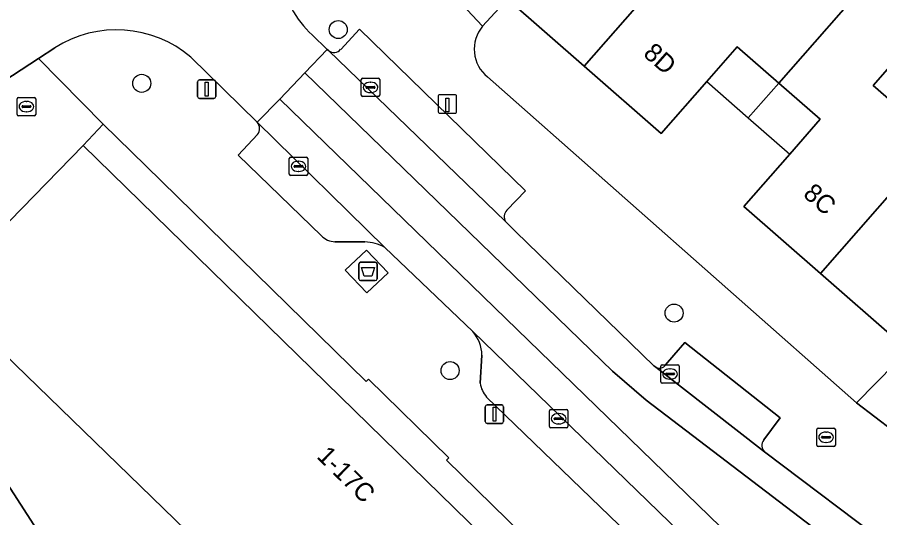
# Model space of a CAD drawing. Extents: x 159217 to 160349, y 381246 to 382172.
# Drawn here: x 160088.82 to 160135.59, y 381647.77 to 381674.92 of the extents above; entities that cross this region are included whole.
import ezdxf

# ---------------------------------------------------------------- set-up
doc = ezdxf.new("R2010")
doc.units = 0
for name, color, linetype in [('IMGEO_Afval_apart_plaats', 7, 'Continuous'), ('IMGEO_Boom', 7, 'Continuous'), ('IMGEO_Brandkraan', 7, 'Continuous'), ('IMGEO_Erf', 7, 'Continuous'), ('IMGEO_Kolk', 7, 'Continuous'), ('IMGEO_Laadpaal', 7, 'Continuous'), ('IMGEO_Lichtmast', 7, 'Continuous'), ('IMGEO_Pand', 7, 'Continuous'), ('IMGEO_Pand_nummerreeks', 7, 'Continuous'), ('IMGEO_Pand_overbouw', 7, 'Continuous'), ('IMGEO_Parkeervlak_open', 7, 'Continuous'), ('IMGEO_Rijbaan_lokaal_gesloten', 7, 'Continuous'), ('IMGEO_Rijbaan_lokaal_open', 7, 'Continuous'), ('IMGEO_Voetpad_gesloten', 7, 'Continuous'), ('IMGEO_Voetpad_open', 7, 'Continuous')]:
    doc.layers.add(name, color=color, linetype=linetype)

msp = doc.modelspace()

# ---------------------------------------------------------------- linework, layer by layer
at = {"layer": 'IMGEO_Afval_apart_plaats'}
for p, q in [((160107.341, 381660.737), (160107.341, 381661.537)), ((160107.341, 381661.537), (160107.341, 381660.737)), ((160107.441, 381661.637), (160108.231, 381661.637)), ((160108.231, 381661.637), (160107.441, 381661.637)), ((160108.331, 381661.537), (160108.331, 381660.737)), ((160108.331, 381660.737), (160108.331, 381661.537)), ((160108.231, 381660.637), (160107.441, 381660.637)), ((160107.441, 381660.637), (160108.231, 381660.637))]:
    msp.add_line(p, q, dxfattribs=at)
msp.add_lwpolyline([(160107.484, 381661.351), (160108.188, 381661.351), (160108.039, 381660.881), (160107.633, 381660.881), (160107.484, 381661.351)], dxfattribs=at)
for centre, start, end in [((160107.441, 381661.537), 90, 180), ((160107.441, 381661.537), 90, 180), ((160108.231, 381661.537), 0, 90), ((160108.231, 381661.537), 360, 90), ((160107.441, 381660.737), 180, 270), ((160107.441, 381660.737), 180, 270), ((160108.231, 381660.737), 270, 0), ((160108.231, 381660.737), 270, 0)]:
    msp.add_arc(centre, 0.1, start, end, dxfattribs=at)
at = {"layer": 'IMGEO_Boom'}
for centre in [(160106.226, 381674.257), (160095.573, 381671.337), (160124.436, 381658.873), (160112.289, 381655.753)]:
    msp.add_circle(centre, 0.489, dxfattribs=at)
at = {"layer": 'IMGEO_Brandkraan'}
for p, q in [((160088.82, 381669.651), (160088.82, 381670.503)), ((160088.895, 381670.577), (160089.747, 381670.577)), ((160089.821, 381670.503), (160089.821, 381669.651)), ((160089.079, 381670.071), (160089.079, 381670.083)), ((160089.517, 381670.034), (160089.119, 381670.034)), ((160089.122, 381670.12), (160089.52, 381670.12)), ((160089.308, 381670.357), (160089.333, 381670.357)), ((160089.563, 381670.083), (160089.563, 381670.071)), ((160089.747, 381669.577), (160088.895, 381669.577)), ((160089.331, 381669.797), (160089.306, 381669.797)), ((160132.18, 381651.711), (160132.18, 381652.563)), ((160132.255, 381652.637), (160133.107, 381652.637)), ((160132.668, 381652.417), (160132.693, 381652.417)), ((160133.181, 381652.563), (160133.181, 381651.711)), ((160132.439, 381652.131), (160132.439, 381652.143)), ((160132.877, 381652.094), (160132.479, 381652.094)), ((160132.482, 381652.18), (160132.88, 381652.18)), ((160132.691, 381651.857), (160132.666, 381651.857)), ((160132.923, 381652.143), (160132.923, 381652.131)), ((160133.107, 381651.637), (160132.255, 381651.637))]:
    msp.add_line(p, q, dxfattribs=at)
for points in [[(160088.82, 381669.651), (160088.82, 381670.503)], [(160088.895, 381670.577), (160089.747, 381670.577)], [(160089.821, 381670.503), (160089.821, 381669.651)], [(160089.747, 381669.577), (160088.895, 381669.577)], [(160132.18, 381651.711), (160132.18, 381652.563)], [(160132.255, 381652.637), (160133.107, 381652.637)], [(160133.181, 381652.563), (160133.181, 381651.711)], [(160133.107, 381651.637), (160132.255, 381651.637)]]:
    msp.add_lwpolyline(points, dxfattribs=at)
for centre, radius, start, end in [((160088.897, 381670.501), 0.0765, 91.552, 178.448), ((160088.897, 381670.501), 0.0765, 91.552, 178.448), ((160089.745, 381670.501), 0.0765, 1.552, 88.448), ((160089.745, 381670.501), 0.0765, 1.552, 88.448), ((160089.119, 381670.08), 0.0403, 85.8775, 175.7526), ((160089.116, 381670.07), 0.0366, 178.938, 274.7102), ((160089.52, 381670.077), 0.043, 264.8664, 352.4533), ((160089.524, 381670.082), 0.0386, 1.7309, 96.639), ((160088.897, 381669.653), 0.0765, 181.552, 268.448), ((160088.897, 381669.653), 0.0765, 181.552, 268.448), ((160089.745, 381669.653), 0.0765, 271.552, 358.448), ((160089.745, 381669.653), 0.0765, 271.552, 358.448), ((160132.257, 381652.561), 0.0765, 91.552, 178.448), ((160132.257, 381652.561), 0.0765, 91.552, 178.448), ((160133.105, 381652.561), 0.0765, 1.552, 88.448), ((160133.105, 381652.561), 0.0765, 1.552, 88.448), ((160132.479, 381652.14), 0.0403, 85.8775, 175.7526), ((160132.476, 381652.13), 0.0366, 178.938, 274.7102), ((160132.88, 381652.137), 0.043, 264.8664, 352.4533), ((160132.884, 381652.142), 0.0386, 1.7309, 96.639), ((160132.257, 381651.713), 0.0765, 181.552, 268.448), ((160132.257, 381651.713), 0.0765, 181.552, 268.448), ((160133.105, 381651.713), 0.0765, 271.552, 358.448), ((160133.105, 381651.713), 0.0765, 271.552, 358.448)]:
    msp.add_arc(centre, radius, start, end, dxfattribs=at)
for centre, major_axis, ratio, start_param, end_param in [((160089.307, 381670.077), (-0.387, 0.002), 0.722429, 4.712389, 7.853982), ((160089.332, 381670.077), (-0.39, 0.002), 0.717154, 1.570796, 4.712389), ((160132.667, 381652.137), (-0.387, 0.002), 0.722429, 4.712389, 7.853982), ((160132.692, 381652.137), (-0.39, 0.002), 0.717154, 1.570796, 4.712389)]:
    msp.add_ellipse(centre, major_axis=major_axis, ratio=ratio, start_param=start_param, end_param=end_param, dxfattribs=at)
at = {"layer": 'IMGEO_Erf'}
for points in [[(160121.119, 381682.46), (160121.665, 381683.084), (160125.837, 381679.432), (160129.356, 381676.353), (160132.541, 381679.993), (160135.449, 381677.448), (160136.304, 381676.7), (160138.411, 381674.855), (160135.236, 381671.227), (160138.683, 381668.21), (160141.867, 381671.847), (160143.661, 381670.277), (160140.478, 381666.64), (160142.616, 381664.769), (160148.269, 381671.336), (160145.952, 381673.63), (160146.273, 381673.954), (160133.914, 381687.899)], [(160130.705, 381667.497), (160132.359, 381669.386), (160130.112, 381671.353), (160127.864, 381673.32), (160126.21, 381671.431), (160123.744, 381668.613), (160119.569, 381672.267), (160115.395, 381675.92), (160114.056, 381674.431)], [(160114.316, 381671.686), (160134.329, 381654.008), (160143.769, 381663.612), (160142.775, 381664.481), (160136.551, 381657.369), (160132.385, 381661.015), (160128.222, 381664.659), (160130.705, 381667.497)]]:
    msp.add_lwpolyline(points, dxfattribs=at)
for points in [[(160107.862, 381655.282), (160107.743, 381655.16), (160095.795, 381666.856), (160093.487, 381669.116), (160092.397, 381667.962), (160125.687, 381635.422), (160127.003, 381636.305), (160126.143, 381637.146), (160112.102, 381650.893), (160112.221, 381651.015)], [(160084.966, 381659.705), (160083.775, 381658.517), (160082.597, 381659.631), (160082.032, 381659.271), (160091.367, 381644.827), (160093.694, 381647.184), (160112.399, 381629.014), (160112.058, 381628.63), (160112.234, 381628.453), (160117.343, 381627.377), (160117.785, 381627.832)]]:
    msp.add_lwpolyline(points, close=True, dxfattribs=at)
msp.add_arc((160115.53, 381673.186), 1.93, 139.808, 231.0136, dxfattribs=at)
at = {"layer": 'IMGEO_Kolk'}
for p, q in [((160107.475, 381670.69), (160107.475, 381671.542)), ((160107.55, 381671.616), (160108.402, 381671.616)), ((160107.963, 381671.396), (160107.988, 381671.396)), ((160108.476, 381671.542), (160108.476, 381670.69)), ((160107.734, 381671.11), (160107.734, 381671.122)), ((160108.172, 381671.073), (160107.774, 381671.073)), ((160107.777, 381671.159), (160108.175, 381671.159)), ((160108.218, 381671.122), (160108.218, 381671.11)), ((160108.402, 381670.616), (160107.55, 381670.616)), ((160107.986, 381670.836), (160107.961, 381670.836)), ((160103.57, 381666.409), (160103.57, 381667.261)), ((160103.645, 381667.335), (160104.497, 381667.335)), ((160104.571, 381667.261), (160104.571, 381666.409)), ((160103.829, 381666.829), (160103.829, 381666.841)), ((160104.267, 381666.792), (160103.869, 381666.792)), ((160103.872, 381666.878), (160104.27, 381666.878)), ((160104.058, 381667.115), (160104.083, 381667.115)), ((160104.313, 381666.841), (160104.313, 381666.829)), ((160104.497, 381666.335), (160103.645, 381666.335)), ((160104.081, 381666.555), (160104.056, 381666.555)), ((160123.719, 381655.141), (160123.719, 381655.993)), ((160123.794, 381656.067), (160124.646, 381656.067)), ((160124.72, 381655.993), (160124.72, 381655.141)), ((160123.978, 381655.561), (160123.978, 381655.573)), ((160124.416, 381655.524), (160124.018, 381655.524)), ((160124.021, 381655.61), (160124.419, 381655.61)), ((160124.207, 381655.847), (160124.232, 381655.847)), ((160124.462, 381655.573), (160124.462, 381655.561)), ((160124.646, 381655.067), (160123.794, 381655.067)), ((160124.23, 381655.287), (160124.205, 381655.287)), ((160117.753, 381653.639), (160118.605, 381653.639)), ((160117.678, 381652.713), (160117.678, 381653.565)), ((160117.937, 381653.133), (160117.937, 381653.145)), ((160117.98, 381653.182), (160118.378, 381653.182)), ((160118.166, 381653.419), (160118.191, 381653.419)), ((160118.421, 381653.145), (160118.421, 381653.133)), ((160118.679, 381653.565), (160118.679, 381652.713)), ((160118.375, 381653.096), (160117.977, 381653.096)), ((160118.189, 381652.859), (160118.164, 381652.859)), ((160118.605, 381652.639), (160117.753, 381652.639))]:
    msp.add_line(p, q, dxfattribs=at)
for points in [[(160107.475, 381670.69), (160107.475, 381671.542)], [(160107.55, 381671.616), (160108.402, 381671.616)], [(160108.476, 381671.542), (160108.476, 381670.69)], [(160108.402, 381670.616), (160107.55, 381670.616)], [(160103.57, 381666.409), (160103.57, 381667.261)], [(160103.645, 381667.335), (160104.497, 381667.335)], [(160104.571, 381667.261), (160104.571, 381666.409)], [(160104.497, 381666.335), (160103.645, 381666.335)], [(160123.719, 381655.141), (160123.719, 381655.993)], [(160123.794, 381656.067), (160124.646, 381656.067)], [(160124.72, 381655.993), (160124.72, 381655.141)], [(160124.646, 381655.067), (160123.794, 381655.067)], [(160117.753, 381653.639), (160118.605, 381653.639)], [(160117.678, 381652.713), (160117.678, 381653.565)], [(160118.679, 381653.565), (160118.679, 381652.713)], [(160118.605, 381652.639), (160117.753, 381652.639)]]:
    msp.add_lwpolyline(points, dxfattribs=at)
for centre, radius, start, end in [((160107.552, 381671.54), 0.0765, 91.552, 178.448), ((160107.552, 381671.54), 0.0765, 91.552, 178.448), ((160108.4, 381671.54), 0.0765, 1.552, 88.448), ((160108.4, 381671.54), 0.0765, 1.552, 88.448), ((160107.774, 381671.119), 0.0403, 85.8775, 175.7526), ((160107.771, 381671.109), 0.0366, 178.938, 274.7102), ((160108.175, 381671.116), 0.043, 264.8664, 352.4533), ((160108.179, 381671.121), 0.0386, 1.7309, 96.639), ((160107.552, 381670.692), 0.0765, 181.552, 268.448), ((160107.552, 381670.692), 0.0765, 181.552, 268.448), ((160108.4, 381670.692), 0.0765, 271.552, 358.448), ((160108.4, 381670.692), 0.0765, 271.552, 358.448), ((160103.647, 381667.259), 0.0765, 91.552, 178.448), ((160103.647, 381667.259), 0.0765, 91.552, 178.448), ((160104.495, 381667.259), 0.0765, 1.552, 88.448), ((160104.495, 381667.259), 0.0765, 1.552, 88.448), ((160103.869, 381666.838), 0.0403, 85.8775, 175.7526), ((160103.866, 381666.828), 0.0366, 178.938, 274.7102), ((160104.27, 381666.835), 0.043, 264.8664, 352.4533), ((160104.274, 381666.84), 0.0386, 1.7309, 96.639), ((160103.647, 381666.411), 0.0765, 181.552, 268.448), ((160103.647, 381666.411), 0.0765, 181.552, 268.448), ((160104.495, 381666.411), 0.0765, 271.552, 358.448), ((160104.495, 381666.411), 0.0765, 271.552, 358.448), ((160123.796, 381655.991), 0.0765, 91.552, 178.448), ((160123.796, 381655.991), 0.0765, 91.552, 178.448), ((160124.644, 381655.991), 0.0765, 1.552, 88.448), ((160124.644, 381655.991), 0.0765, 1.552, 88.448), ((160124.018, 381655.57), 0.0403, 85.8775, 175.7526), ((160124.015, 381655.56), 0.0366, 178.938, 274.7102), ((160124.419, 381655.567), 0.043, 264.8664, 352.4533), ((160124.423, 381655.572), 0.0386, 1.7309, 96.639), ((160123.796, 381655.143), 0.0765, 181.552, 268.448), ((160123.796, 381655.143), 0.0765, 181.552, 268.448), ((160124.644, 381655.143), 0.0765, 271.552, 358.448), ((160124.644, 381655.143), 0.0765, 271.552, 358.448), ((160117.755, 381653.563), 0.0765, 91.552, 178.448), ((160117.755, 381653.563), 0.0765, 91.552, 178.448), ((160118.603, 381653.563), 0.0765, 1.552, 88.448), ((160118.603, 381653.563), 0.0765, 1.552, 88.448), ((160117.977, 381653.142), 0.0403, 85.8775, 175.7526), ((160117.974, 381653.132), 0.0366, 178.938, 274.7102), ((160118.378, 381653.139), 0.043, 264.8664, 352.4533), ((160118.382, 381653.144), 0.0386, 1.7309, 96.639), ((160117.755, 381652.715), 0.0765, 181.552, 268.448), ((160117.755, 381652.715), 0.0765, 181.552, 268.448), ((160118.603, 381652.715), 0.0765, 271.552, 358.448), ((160118.603, 381652.715), 0.0765, 271.552, 358.448)]:
    msp.add_arc(centre, radius, start, end, dxfattribs=at)
for centre, major_axis, ratio, start_param, end_param in [((160107.962, 381671.116), (-0.387, 0.002), 0.722429, 4.712389, 7.853982), ((160107.987, 381671.116), (-0.39, 0.002), 0.717154, 1.570796, 4.712389), ((160104.057, 381666.835), (-0.387, 0.002), 0.722429, 4.712389, 7.853982), ((160104.082, 381666.835), (-0.39, 0.002), 0.717154, 1.570796, 4.712389), ((160124.206, 381655.567), (-0.387, 0.002), 0.722429, 4.712389, 7.853982), ((160124.231, 381655.567), (-0.39, 0.002), 0.717154, 1.570796, 4.712389), ((160118.165, 381653.139), (-0.387, 0.002), 0.722429, 4.712389, 7.853982), ((160118.19, 381653.139), (-0.39, 0.002), 0.717154, 1.570796, 4.712389)]:
    msp.add_ellipse(centre, major_axis=major_axis, ratio=ratio, start_param=start_param, end_param=end_param, dxfattribs=at)
at = {"layer": 'IMGEO_Laadpaal'}
for p, q in [((160111.646, 381670.634), (160111.646, 381669.793)), ((160111.646, 381670.634), (160111.646, 381669.793)), ((160112.562, 381670.718), (160111.721, 381670.718)), ((160112.562, 381670.718), (160111.721, 381670.718)), ((160112.646, 381669.802), (160112.646, 381670.643)), ((160112.646, 381669.802), (160112.646, 381670.643)), ((160111.73, 381669.718), (160112.571, 381669.718)), ((160111.73, 381669.718), (160112.571, 381669.718))]:
    msp.add_line(p, q, dxfattribs=at)
msp.add_lwpolyline([(160112.061, 381670.531), (160112.221, 381670.531), (160112.221, 381669.798), (160112.061, 381669.798), (160112.061, 381670.531)], dxfattribs=at)
for centre, start, end in [((160111.724, 381670.64), 92.4484, 184.2845), ((160111.724, 381670.64), 92.4484, 184.2845), ((160112.568, 381670.64), 2.4484, 94.2845), ((160112.568, 381670.64), 2.4484, 94.2845), ((160111.724, 381669.796), 182.4484, 274.2845), ((160111.724, 381669.796), 182.4484, 274.2845), ((160112.568, 381669.796), 272.4484, 4.2845), ((160112.568, 381669.796), 272.4484, 4.2845)]:
    msp.add_arc(centre, 0.0779, start, end, dxfattribs=at)
at = {"layer": 'IMGEO_Lichtmast'}
for p, q in [((160098.599, 381670.619), (160098.599, 381671.419)), ((160098.599, 381671.419), (160098.599, 381670.619)), ((160098.699, 381671.519), (160099.489, 381671.519)), ((160099.489, 381671.519), (160098.699, 381671.519)), ((160099.589, 381671.419), (160099.589, 381670.619)), ((160099.589, 381670.619), (160099.589, 381671.419)), ((160099.489, 381670.519), (160098.699, 381670.519)), ((160098.699, 381670.519), (160099.489, 381670.519)), ((160114.199, 381652.989), (160114.199, 381653.789)), ((160114.199, 381653.789), (160114.199, 381652.989)), ((160114.299, 381653.889), (160115.089, 381653.889)), ((160115.089, 381653.889), (160114.299, 381653.889)), ((160115.189, 381653.789), (160115.189, 381652.989)), ((160115.189, 381652.989), (160115.189, 381653.789)), ((160115.089, 381652.889), (160114.299, 381652.889)), ((160114.299, 381652.889), (160115.089, 381652.889))]:
    msp.add_line(p, q, dxfattribs=at)
for points in [[(160099.019, 381671.394), (160099.169, 381671.394), (160099.169, 381670.644), (160099.019, 381670.644), (160099.019, 381671.394)], [(160114.619, 381653.764), (160114.769, 381653.764), (160114.769, 381653.014), (160114.619, 381653.014), (160114.619, 381653.764)]]:
    msp.add_lwpolyline(points, dxfattribs=at)
for centre, start, end in [((160098.699, 381671.419), 90, 180), ((160098.699, 381671.419), 90, 180), ((160099.489, 381671.419), 0, 90), ((160099.489, 381671.419), 360, 90), ((160098.699, 381670.619), 180, 270), ((160098.699, 381670.619), 180, 270), ((160099.489, 381670.619), 270, 0), ((160099.489, 381670.619), 270, 0), ((160114.299, 381653.789), 90, 180), ((160114.299, 381653.789), 90, 180), ((160115.089, 381653.789), 0, 90), ((160115.089, 381653.789), 360, 90), ((160114.299, 381652.989), 180, 270), ((160114.299, 381652.989), 180, 270), ((160115.089, 381652.989), 270, 0), ((160115.089, 381652.989), 270, 0)]:
    msp.add_arc(centre, 0.1, start, end, dxfattribs=at)
at = {"layer": 'IMGEO_Pand'}
for points in [[(160125.837, 381679.432), (160121.665, 381683.084), (160121.119, 381682.46), (160115.395, 381675.92), (160119.569, 381672.267)], [(160135.449, 381677.448), (160132.541, 381679.993), (160129.356, 381676.353), (160125.837, 381679.432), (160119.569, 381672.267), (160123.744, 381668.613), (160126.21, 381671.431), (160127.864, 381673.32), (160130.112, 381671.353)], [(160135.449, 381677.448), (160130.112, 381671.353), (160132.359, 381669.386), (160130.705, 381667.497), (160128.222, 381664.659), (160132.385, 381661.015), (160138.683, 381668.21), (160135.236, 381671.227), (160138.411, 381674.855), (160136.304, 381676.7)], [(160138.683, 381668.21), (160132.385, 381661.015), (160136.551, 381657.369), (160142.775, 381664.481), (160143.769, 381663.612), (160149.78, 381669.84), (160148.269, 381671.336), (160142.616, 381664.769), (160140.478, 381666.64), (160143.661, 381670.277), (160141.867, 381671.847)]]:
    msp.add_lwpolyline(points, close=True, dxfattribs=at)
for points in [[(160126.18, 381615.784), (160130.515, 381618.603), (160130.223, 381619.075), (160134.984, 381623.984), (160124.635, 381634.057), (160126.088, 381635.03), (160125.687, 381635.422), (160092.397, 381667.962), (160087.059, 381662.503)], [(160084.966, 381659.705), (160117.785, 381627.832), (160118.224, 381627.405), (160118.8, 381627.727), (160120.396, 381625.309), (160117.326, 381623.315), (160085.755, 381602.808)]]:
    msp.add_lwpolyline(points, dxfattribs=at)
at = {"layer": 'IMGEO_Pand_overbouw'}
for points in [[(160130.112, 381671.353), (160127.864, 381673.32), (160126.21, 381671.431), (160128.458, 381669.464)], [(160130.112, 381671.353), (160128.458, 381669.464), (160130.705, 381667.497), (160132.359, 381669.386)]]:
    msp.add_lwpolyline(points, close=True, dxfattribs=at)
at = {"layer": 'IMGEO_Parkeervlak_open'}
for points in [[(160115.362, 381664.449), (160116.384, 381665.506), (160107.38, 381674.277), (160106.358, 381673.182)], [(160105.702, 381673.11), (160115.297, 381663.842)], [(160108.746, 381662.43), (160101.827, 381669.227)], [(160101.856, 381668.559), (160100.794, 381667.435), (160105.316, 381663.063)], [(160106.047, 381662.739), (160107.668, 381662.731)], [(160125.384, 381646.38), (160113.523, 381657.873)], [(160129.3, 381651.992), (160129.716, 381652.555), (160130.189, 381653.195), (160125.012, 381657.274), (160124.424, 381656.589), (160123.98, 381656.072)], [(160114.013, 381656.588), (160113.927, 381655.066)], [(160123.445, 381655.936), (160129.343, 381651.339)], [(160114.269, 381654.317), (160124.523, 381644.401), (160129.859, 381636.918)]]:
    msp.add_lwpolyline(points, dxfattribs=at)
for centre, radius, start, end in [((160105.992, 381673.488), 0.476, 232.4358, 320.0912), ((160101.434, 381668.875), 0.527, 323.1155, 41.8562), ((160115.723, 381664.103), 0.499, 136.2119, 211.5638), ((160106.095, 381663.835), 1.097, 224.7237, 267.4677), ((160107.642, 381660.558), 2.173, 59.4784, 89.3199), ((160112.015, 381656.562), 1.999, 0.7485, 40.9975), ((160123.635, 381656.308), 0.418, 242.9084, 325.6172), ((160115.323, 381655.251), 1.408, 187.5406, 221.5431), ((160129.699, 381651.69), 0.5, 142.934, 224.601)]:
    msp.add_arc(centre, radius, start, end, dxfattribs=at)
at = {"layer": 'IMGEO_Rijbaan_lokaal_gesloten'}
msp.add_lwpolyline([(160115.859, 381663.28), (160115.297, 381663.842), (160105.702, 381673.11), (160105.629, 381673.181), (160104.423, 381671.913), (160121.096, 381655.729), (160122.921, 381654.142), (160146.742, 381635.97), (160148.425, 381636.844), (160136.331, 381646.058), (160129.343, 381651.339), (160123.445, 381655.936), (160123.343, 381656.008)], close=True, dxfattribs=at)
for points in [[(160103.052, 381670.487), (160101.827, 381669.227), (160108.746, 381662.43), (160113.523, 381657.873), (160125.384, 381646.38)], [(160126.592, 381644.936), (160131.215, 381638.492), (160131.981, 381637.563), (160133.757, 381635.748), (160135.688, 381633.73), (160136.916, 381634.916), (160133.463, 381638.534), (160132.501, 381639.642), (160127.916, 381646.107), (160126.96, 381647.28), (160103.052, 381670.487)]]:
    msp.add_lwpolyline(points, dxfattribs=at)
at = {"layer": 'IMGEO_Rijbaan_lokaal_open'}
for points in [[(160085.845, 381675.766), (160084.945, 381675.203), (160087.598, 381671.154), (160089.965, 381672.679), (160090.86, 381673.256)], [(160098.232, 381672.754), (160101.827, 381669.227), (160103.052, 381670.487), (160104.423, 381671.913), (160105.629, 381673.181), (160104.815, 381673.962)], [(160122.921, 381654.142), (160121.096, 381655.729), (160104.423, 381671.913), (160103.052, 381670.487), (160126.96, 381647.28), (160127.916, 381646.107), (160132.501, 381639.642), (160133.463, 381638.534), (160136.916, 381634.916), (160135.688, 381633.73), (160137.745, 381631.575), (160142.103, 381633.704), (160141.851, 381633.965), (160139.329, 381636.586)], [(160088.785, 381636.465), (160101.666, 381616.599), (160114.624, 381625), (160116.481, 381624.633), (160117.326, 381623.315), (160120.396, 381625.309), (160118.8, 381627.727), (160118.224, 381627.405), (160117.785, 381627.832), (160117.343, 381627.377), (160112.234, 381628.453), (160112.058, 381628.63), (160108.853, 381625.376), (160090.177, 381643.615), (160091.367, 381644.827), (160082.032, 381659.271)], [(160143.349, 381635.044), (160143.853, 381634.559), (160146.742, 381635.97), (160122.921, 381654.142)]]:
    msp.add_lwpolyline(points, dxfattribs=at)
msp.add_lwpolyline([(160134.329, 381654.008), (160138.3, 381650.965), (160139.649, 381652.38), (160153.351, 381666.306), (160149.78, 381669.84), (160143.769, 381663.612)], close=True, dxfattribs=at)
for centre, radius, start, end in [((160108.572, 381678.032), 5.539, 189.196, 227.2938), ((160094.209, 381668.062), 6.18, 49.3937, 122.8152)]:
    msp.add_arc(centre, radius, start, end, dxfattribs=at)
at = {"layer": 'IMGEO_Voetpad_gesloten'}
msp.add_lwpolyline([(160107.758, 381662.291), (160106.604, 381661.196), (160107.771, 381659.966), (160108.925, 381661.061)], close=True, dxfattribs=at)
at = {"layer": 'IMGEO_Voetpad_open'}
for points in [[(160114.056, 381674.431), (160106.627, 381682.373), (160105.236, 381681.594)], [(160106.627, 381682.373), (160114.056, 381674.431), (160115.395, 381675.92), (160121.119, 381682.46)], [(160106.358, 381673.182), (160107.38, 381674.277), (160116.384, 381665.506), (160115.362, 381664.449)], [(160104.815, 381673.962), (160105.629, 381673.181), (160105.702, 381673.11)], [(160090.86, 381673.256), (160089.965, 381672.679), (160093.487, 381669.116), (160095.795, 381666.856), (160107.743, 381655.16), (160107.862, 381655.282), (160112.221, 381651.015), (160112.102, 381650.893), (160126.143, 381637.146), (160127.003, 381636.305), (160127.253, 381636.473), (160127.756, 381636.799), (160128.124, 381636.228), (160132.336, 381629.723), (160132.718, 381629.135), (160134.457, 381626.449), (160134.837, 381625.86), (160136.847, 381622.746), (160138.761, 381619.585)], [(160092.397, 381667.962), (160093.487, 381669.116), (160089.965, 381672.679), (160087.598, 381671.154)], [(160101.827, 381669.227), (160098.232, 381672.754)], [(160140.478, 381650.752), (160154.626, 381665.044), (160154.45, 381665.218), (160153.351, 381666.306), (160139.649, 381652.38), (160138.3, 381650.965), (160134.329, 381654.008), (160114.316, 381671.686)], [(160105.316, 381663.063), (160100.794, 381667.435), (160101.856, 381668.559)], [(160087.059, 381662.503), (160092.397, 381667.962)], [(160115.297, 381663.842), (160115.859, 381663.28), (160123.343, 381656.008), (160123.445, 381655.936)], [(160107.668, 381662.731), (160106.047, 381662.739)], [(160113.523, 381657.873), (160108.746, 381662.43)], [(160123.98, 381656.072), (160124.424, 381656.589), (160125.012, 381657.274), (160130.189, 381653.195), (160129.716, 381652.555), (160129.3, 381651.992)], [(160113.927, 381655.066), (160114.013, 381656.588)], [(160124.523, 381644.401), (160114.269, 381654.317)], [(160129.343, 381651.339), (160136.331, 381646.058), (160148.425, 381636.844), (160151.89, 381633.774), (160152.936, 381633.005), (160156.005, 381636.02), (160140.478, 381650.752)]]:
    msp.add_lwpolyline(points, dxfattribs=at)
msp.add_lwpolyline([(160107.771, 381659.966), (160106.604, 381661.196), (160107.758, 381662.291), (160108.925, 381661.061)], close=True, dxfattribs=at)
for centre, radius, start, end in [((160108.572, 381678.032), 5.539, 189.196, 227.2938), ((160094.209, 381668.062), 6.18, 49.3937, 122.8152), ((160115.53, 381673.186), 1.93, 139.808, 231.0136), ((160105.992, 381673.488), 0.476, 232.4358, 320.0912), ((160101.434, 381668.875), 0.527, 323.1155, 41.8562), ((160115.723, 381664.103), 0.499, 136.2119, 211.5638), ((160106.095, 381663.835), 1.097, 224.7237, 267.4677), ((160107.642, 381660.558), 2.173, 59.4784, 89.3199), ((160112.015, 381656.562), 1.999, 0.7485, 40.9975), ((160123.635, 381656.308), 0.418, 242.9084, 325.6172), ((160115.323, 381655.251), 1.408, 187.5406, 221.5431), ((160129.699, 381651.69), 0.5, 142.934, 224.601)]:
    msp.add_arc(centre, radius, start, end, dxfattribs=at)

# ---------------------------------------------------------------- texts
at = {"layer": 'IMGEO_Pand_nummerreeks'}
for s, rotation, p in [('8D', 318.8101, (160122.711, 381672.866)), ('8C', 318.8043, (160131.378, 381665.247)), ('1-17C', 315.6527, (160105.013, 381651.043))]:
    msp.add_text(s, height=1, rotation=rotation, dxfattribs=at).set_placement(p)

doc.saveas('drawing.dxf')
